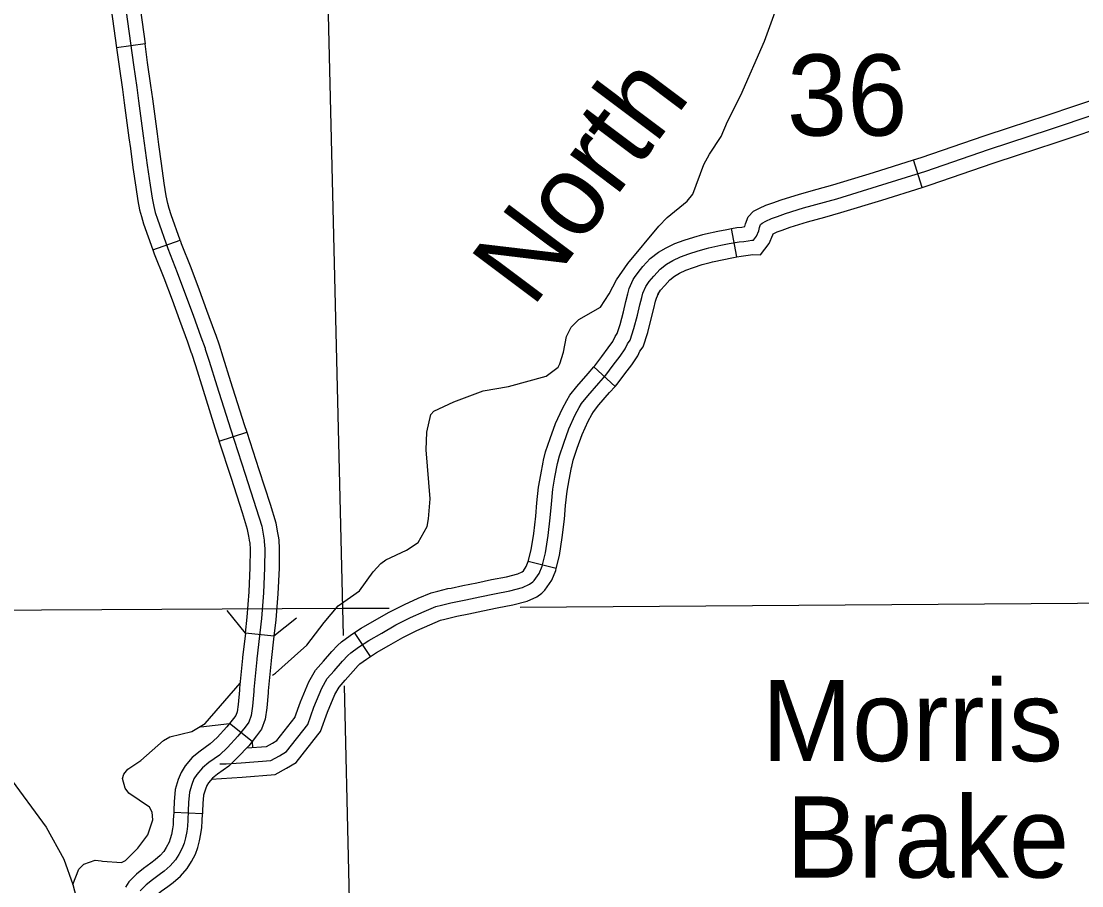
# Model space of a CAD drawing. Extents: x -19 to 366, y -4 to 359.
# Drawn here: x 168.007 to 169.053, y 179.835 to 180.687 of the extents above; entities that cross this region are included whole.
import ezdxf

# ---------------------------------------------------------------- set-up
doc = ezdxf.new("R2010")
doc.units = 0
for name, color, linetype in [('R_Axis', 7, 'Continuous'), ('R_Axis Annot', 7, 'Continuous'), ('R_ROW', 7, 'Continuous'), ('R_Temp Easement', 7, 'Continuous'), ('R_Vert Alg Annot', 7, 'Continuous'), ('Sheet Fence', 7, 'Continuous'), ('T_Indications', 7, 'Continuous')]:
    doc.layers.add(name, color=color, linetype=linetype)

msp = doc.modelspace()

# ---------------------------------------------------------------- linework, layer by layer
at = {"layer": 'R_Axis'}
for points in [[(168.4992, 180.1095), (169.1863, 180.1144)], [(167.0691, 180.1022), (167.2972, 180.1036), (167.314, 180.1028), (168.3239, 180.1083), (168.3699, 180.1086)]]:
    msp.add_lwpolyline(points, dxfattribs=at)
at = {"layer": 'R_Axis Annot'}
for points in [[(168.2996, 181.1153), (168.3239, 180.1083)], [(168.3239, 180.1083), (168.3245, 180.0814)], [(168.3256, 180.032), (168.334, 179.6666)]]:
    msp.add_lwpolyline(points, dxfattribs=at)
at = {"layer": 'R_ROW'}
for p, q in [((168.1291, 180.6646), (168.101, 180.6607)), ((168.1428, 180.5655), (168.1428, 180.5655)), ((168.1368, 180.4616), (168.1636, 180.4711)), ((168.2023, 180.273), (168.2293, 180.2819)), ((168.2314, 180.1795), (168.2314, 180.1795)), ((168.2562, 180.0808), (168.228, 180.0839)), ((168.2346, 179.9769), (168.2124, 179.9947)), ((168.1857, 179.9056), (168.1573, 179.9071))]:
    msp.add_line(p, q, dxfattribs=at)
for points in [[(168.091, 180.8416), (168.0932, 180.8252), (168.0983, 180.7874), (168.1017, 180.7612), (168.1058, 180.7297), (168.1176, 180.6442), (168.1208, 180.6216)], [(168.1157, 180.7636), (168.1158, 180.763), (168.1199, 180.7315), (168.1291, 180.6646)], [(168.0876, 180.7599), (168.0876, 180.7594), (168.0917, 180.7278), (168.101, 180.6607)], [(168.101, 180.6607), (168.1035, 180.6423), (168.1067, 180.6196), (168.1085, 180.6066), (168.1132, 180.5721), (168.1146, 180.5617)], [(168.1428, 180.5655), (168.1414, 180.5759), (168.1367, 180.6105), (168.1348, 180.6236), (168.1316, 180.6462), (168.1291, 180.6646)], [(168.1208, 180.6216), (168.1226, 180.6085), (168.1273, 180.574), (168.1312, 180.545), (168.134, 180.5254), (168.136, 180.5125), (168.1376, 180.5043), (168.1392, 180.4985), (168.1412, 180.4918), (168.1514, 180.4629), (168.1609, 180.4392), (168.169, 180.4174), (168.1765, 180.3974), (168.1842, 180.3759), (168.1883, 180.3646), (168.1885, 180.3639)], [(168.1636, 180.4711), (168.1547, 180.4962), (168.1529, 180.5024), (168.1514, 180.5075), (168.15, 180.515), (168.148, 180.5275), (168.1453, 180.5469), (168.1428, 180.5655)], [(168.1146, 180.5617), (168.1171, 180.543), (168.1199, 180.5233), (168.122, 180.5101), (168.1237, 180.5011), (168.1256, 180.4945), (168.1277, 180.4874), (168.1368, 180.4616)], [(168.1636, 180.4711), (168.1647, 180.4679), (168.1741, 180.4443), (168.1823, 180.4224), (168.1898, 180.4023), (168.1976, 180.3807), (168.1988, 180.3775)], [(168.1368, 180.4616), (168.1381, 180.4579), (168.1476, 180.4341), (168.1557, 180.4124), (168.1632, 180.3925), (168.1709, 180.3711), (168.172, 180.3679)], [(168.1988, 180.3775), (168.2018, 180.3689), (168.2021, 180.3679), (168.2058, 180.3562), (168.2135, 180.3319), (168.2268, 180.2895), (168.2293, 180.2819)], [(168.172, 180.3679), (168.1747, 180.3603), (168.1749, 180.3598), (168.1787, 180.3476), (168.1864, 180.3234), (168.1997, 180.2808), (168.2023, 180.273)], [(168.1885, 180.3639), (168.1923, 180.3519), (168.2, 180.3277), (168.2133, 180.2851), (168.2278, 180.2407), (168.2388, 180.2067), (168.2441, 180.1894), (168.2466, 180.1756), (168.2467, 180.1741), (168.2472, 180.1668), (168.247, 180.1482), (168.2459, 180.1236), (168.2439, 180.0983), (168.2394, 180.0584), (168.2394, 180.0578), (168.2365, 180.0284), (168.2363, 180.0263), (168.235, 180.0118), (168.2336, 180.0026), (168.2313, 179.996)], [(168.2293, 180.2819), (168.2413, 180.2451), (168.2524, 180.211), (168.2579, 180.1927), (168.2594, 180.1845)], [(168.2314, 180.1795), (168.2302, 180.1861), (168.2253, 180.2024), (168.2143, 180.2363), (168.2023, 180.273)], [(168.228, 180.0839), (168.2297, 180.0996), (168.2317, 180.1245), (168.2328, 180.1486), (168.233, 180.1664), (168.2326, 180.1729), (168.2325, 180.1736), (168.2314, 180.1795)], [(168.2594, 180.1845), (168.2606, 180.1777), (168.2609, 180.1754), (168.2614, 180.1672), (168.2612, 180.1478), (168.2601, 180.1227), (168.258, 180.0969), (168.2562, 180.0808)], [(168.228, 180.0839), (168.2253, 180.0598), (168.2253, 180.0592), (168.2223, 180.0297), (168.2221, 180.0276), (168.2209, 180.0135), (168.2198, 180.0061), (168.2186, 180.0027), (168.2164, 179.9997), (168.2124, 179.9947)], [(168.2562, 180.0808), (168.2536, 180.0569), (168.2535, 180.0564), (168.2506, 180.0271), (168.2504, 180.0251), (168.2491, 180.0102), (168.2475, 179.9991), (168.244, 179.9893), (168.239, 179.9825), (168.2346, 179.9769)], [(168.2313, 179.996), (168.2277, 179.9911), (168.2206, 179.9821), (168.2103, 179.9712), (168.2025, 179.9636), (168.192, 179.9562), (168.1856, 179.9509), (168.18, 179.9445), (168.1773, 179.9401), (168.1752, 179.9347), (168.1728, 179.9269), (168.1718, 179.9168), (168.1716, 179.9087), (168.1711, 179.8994), (168.171, 179.8936), (168.1702, 179.8884), (168.169, 179.8822), (168.1675, 179.8769), (168.1657, 179.8719), (168.1624, 179.8657), (168.1592, 179.8602), (168.154, 179.8544), (168.1479, 179.8491), (168.1431, 179.8456), (168.1363, 179.8407), (168.1301, 179.8356), (168.1242, 179.8297)], [(168.2124, 179.9947), (168.2098, 179.9914), (168.2001, 179.9811), (168.1934, 179.9746), (168.1833, 179.9675), (168.1757, 179.9611), (168.1686, 179.953), (168.1646, 179.9466), (168.1618, 179.9394), (168.1587, 179.9297), (168.1577, 179.9176), (168.1574, 179.9093), (168.1573, 179.9071)], [(168.2346, 179.9769), (168.2313, 179.9728), (168.2204, 179.9612), (168.2116, 179.9526), (168.2006, 179.9449), (168.1956, 179.9407), (168.1915, 179.9361), (168.1901, 179.9337), (168.1886, 179.93), (168.1868, 179.9242), (168.186, 179.9159), (168.1858, 179.9082), (168.1857, 179.9056)], [(168.1573, 179.9071), (168.1569, 179.8999), (168.1568, 179.8948), (168.1562, 179.8908), (168.1551, 179.8854), (168.154, 179.8812), (168.1527, 179.8777), (168.15, 179.8726), (168.1477, 179.8687), (168.144, 179.8645), (168.1391, 179.8602), (168.1348, 179.8572), (168.1276, 179.8519), (168.1205, 179.8461), (168.1131, 179.8386), (168.1097, 179.8334)], [(168.1334, 179.8178), (168.1353, 179.8207), (168.1397, 179.8251), (168.1451, 179.8295), (168.1514, 179.8341), (168.1567, 179.8379), (168.164, 179.8443), (168.1707, 179.8518), (168.1749, 179.8587), (168.1787, 179.8661), (168.1811, 179.8726), (168.1828, 179.8791), (168.1842, 179.8859), (168.1851, 179.8923), (168.1853, 179.8988), (168.1857, 179.9056)]]:
    msp.add_lwpolyline(points, dxfattribs=at)
at = {"layer": 'R_Temp Easement'}
for points in [[(168.5417, 180.3609), (168.5448, 180.3761), (168.5494, 180.3855), (168.557, 180.3929), (168.5783, 180.4053), (168.587, 180.4182), (168.594, 180.4322), (168.6054, 180.4483), (168.6357, 180.485), (168.6442, 180.4935), (168.6639, 180.5096), (168.6694, 180.5166), (168.6802, 180.5457), (168.6858, 180.5559), (168.6974, 180.5735), (168.7037, 180.5882), (168.7167, 180.614), (168.7399, 180.6673), (168.7588, 180.7194)], [(168.2547, 180.0423), (168.2576, 180.0444), (168.2764, 180.061), (168.2885, 180.072), (168.3058, 180.0943), (168.3197, 180.1106), (168.3407, 180.1256), (168.3541, 180.1443), (168.3616, 180.1525), (168.3664, 180.156), (168.3869, 180.1655), (168.3986, 180.1732), (168.4074, 180.189), (168.4085, 180.1964), (168.4102, 180.2162), (168.4063, 180.2646), (168.4069, 180.2818), (168.4109, 180.2992), (168.4138, 180.3028), (168.4336, 180.3117), (168.4626, 180.3228), (168.4876, 180.3269), (168.5248, 180.3371), (168.5366, 180.3461), (168.5382, 180.3494), (168.5417, 180.3609)], [(168.0871, 179.8592), (168.1057, 179.8576), (168.1098, 179.8598), (168.1221, 179.8719), (168.1319, 179.8849), (168.1368, 179.8998), (168.1361, 179.9075), (168.1335, 179.9124), (168.1131, 179.9262), (168.1093, 179.931), (168.1068, 179.9404), (168.108, 179.9448), (168.1122, 179.9498), (168.1248, 179.9583), (168.1472, 179.9781), (168.1534, 179.9815), (168.1752, 179.987), (168.1882, 179.9948), (168.2228, 180.0344)], [(167.9943, 179.9433), (168.0316, 179.8925), (168.0488, 179.8609), (168.0577, 179.8362), (168.0649, 179.8097), (168.0667, 179.7999), (168.0764, 179.7676)], [(168.0577, 179.8362), (168.0638, 179.8511), (168.0686, 179.8562), (168.0797, 179.8599), (168.0859, 179.8595), (168.0871, 179.8592)]]:
    msp.add_lwpolyline(points, dxfattribs=at)
at = {"layer": 'R_Vert Alg Annot'}
for points in [[(168.228, 180.0839), (168.2102, 180.1061)], [(168.2784, 180.0985), (168.2562, 180.0808)], [(168.1842, 179.9916), (168.2124, 179.9947)], [(168.2346, 179.9769), (168.2352, 179.9711)]]:
    msp.add_lwpolyline(points, dxfattribs=at)
at = {"layer": 'Sheet Fence'}
for points in [[(176.1271, 2.4436), (175.8876, 11.0613), (175.6472, 19.6792), (175.4061, 28.2972), (175.164, 36.9153), (174.9212, 45.5335), (174.6775, 54.1519), (174.433, 62.7704), (174.1876, 71.389), (173.9414, 80.0077), (173.6944, 88.6266), (173.4466, 97.2456), (173.1979, 105.8647), (172.9484, 114.484), (172.6981, 123.1034), (172.447, 131.7229), (172.195, 140.3425), (171.9422, 148.9623), (171.6886, 157.5822), (171.4342, 166.2022), (171.179, 174.8224), (170.9229, 183.4427), (170.666, 192.0631), (170.4084, 200.6837), (170.1499, 209.3044), (169.8906, 217.9252), (169.6305, 226.5461), (169.3695, 235.1672), (169.1078, 243.7884), (168.8453, 252.4098), (168.5819, 261.0312), (168.3178, 269.6528), (168.0528, 278.2746), (167.7871, 286.8964), (167.5205, 295.5185), (167.2532, 304.1406), (166.985, 312.7629), (166.7161, 321.3853), (166.4463, 330.0078), (166.1758, 338.6305), (165.9044, 347.2533)], [(168.7902, 2.2442), (168.5607, 10.8615), (168.3304, 19.479), (168.0993, 28.0965), (167.8673, 36.7142), (167.6346, 45.3321), (167.4011, 53.95), (167.1668, 62.5681), (166.9316, 71.1863), (166.6957, 79.8047), (166.459, 88.4232), (166.2215, 97.0418), (165.9832, 105.6605), (165.7441, 114.2794), (165.5043, 122.8984), (165.2636, 131.5176), (165.0221, 140.1368), (164.7799, 148.7563), (164.5369, 157.3758), (164.2931, 165.9955), (164.0485, 174.6153), (163.8031, 183.2352), (163.5569, 191.8553), (163.31, 200.4755), (163.0623, 209.0959), (162.8138, 217.7164), (162.5645, 226.337), (162.3145, 234.9577), (162.0637, 243.5786), (161.8121, 252.1997), (161.5597, 260.8208), (161.3066, 269.4421), (161.0527, 278.0636), (160.798, 286.6851), (160.5426, 295.3068), (160.2864, 303.9287), (160.0294, 312.5507), (159.7717, 321.1728), (159.5132, 329.7951), (159.2539, 338.4175), (158.9939, 347.04)], [(0, 172.2839), (7.1335, 172.2883), (14.267, 172.3015), (21.4005, 172.3236), (28.5339, 172.3544), (35.6673, 172.3941), (42.8006, 172.4426), (49.9339, 172.4999), (57.0671, 172.566), (64.2002, 172.6409), (71.3332, 172.7246), (78.4661, 172.8172), (85.5989, 172.9186), (92.7315, 173.0287), (99.8641, 173.1477), (106.9964, 173.2755), (114.1286, 173.4122), (121.2606, 173.5576), (128.3925, 173.7119), (135.5241, 173.8749), (142.6555, 174.0468), (149.7867, 174.2275), (156.9177, 174.417), (164.0485, 174.6153), (171.179, 174.8224), (178.3092, 175.0383), (185.4392, 175.2631), (192.5688, 175.4966), (199.6982, 175.739), (206.8273, 175.9902), (213.9561, 176.2502), (221.0845, 176.5189), (228.2126, 176.7965), (235.3404, 177.083), (242.4677, 177.3782), (249.5948, 177.6822), (256.7214, 177.995), (263.8476, 178.3167), (270.9735, 178.6471), (278.0989, 178.9863), (285.2239, 179.3344), (292.3485, 179.6912), (299.4726, 180.0569), (306.5963, 180.4314), (313.7195, 180.8146), (320.8422, 181.2067), (327.9644, 181.6076), (335.0862, 182.0172), (342.2074, 182.4357)]]:
    msp.add_spline(points, degree=3, dxfattribs=at)
at = {"layer": 'T_Indications'}
for p, q in [((168.8955, 180.5232), (168.8871, 180.5504)), ((168.7127, 180.4547), (168.7076, 180.4826)), ((168.5928, 180.3271), (168.5717, 180.3462)), ((168.5347, 180.1475), (168.5071, 180.1545)), ((168.3515, 180.0608), (168.3358, 180.0844))]:
    msp.add_line(p, q, dxfattribs=at)
for points in [[(169.0222, 180.5806), (169.1091, 180.6099), (169.1797, 180.6333), (169.2145, 180.6444), (169.255, 180.6585), (169.2892, 180.6699), (169.3115, 180.677), (169.3122, 180.6776), (169.3129, 180.6783), (169.3135, 180.6791), (169.314, 180.6799), (169.3145, 180.6808), (169.3149, 180.6817), (169.3151, 180.6826), (169.3153, 180.6835), (169.3153, 180.6845), (169.3153, 180.6855), (169.3149, 180.6902)], [(168.9816, 180.5822), (169.0177, 180.5941), (169.0764, 180.6139)], [(168.9905, 180.5552), (169.0267, 180.5671), (169.0855, 180.5869)], [(168.2029, 179.9551), (168.2092, 179.955), (168.2238, 179.956), (168.2532, 179.9583), (168.2617, 179.9629), (168.2686, 179.967), (168.2895, 179.9939), (168.2957, 180.0109), (168.3034, 180.0295), (168.3087, 180.039), (168.3157, 180.0468), (168.3238, 180.0561), (168.3291, 180.0618), (168.3319, 180.0645), (168.3395, 180.0699), (168.3497, 180.0767), (168.3625, 180.0838), (168.3764, 180.092), (168.3909, 180.0991), (168.4043, 180.1052), (168.4159, 180.11), (168.4213, 180.1114), (168.4308, 180.1138), (168.4455, 180.1168), (168.4592, 180.1196), (168.4737, 180.1227), (168.4887, 180.1255), (168.5013, 180.1288), (168.5083, 180.132), (168.5114, 180.1343), (168.5128, 180.1356), (168.5177, 180.1426), (168.5206, 180.1499), (168.5239, 180.1631), (168.5266, 180.1802), (168.5287, 180.1976), (168.5298, 180.2109), (168.5313, 180.2258), (168.5334, 180.2375), (168.536, 180.2512), (168.5378, 180.2585), (168.542, 180.271), (168.5471, 180.2852), (168.5534, 180.299), (168.5573, 180.3062), (168.5597, 180.3102), (168.5658, 180.3179), (168.5766, 180.3304), (168.5836, 180.3381), (168.5909, 180.3479), (168.5976, 180.3567), (168.6027, 180.3642), (168.605, 180.369), (168.6076, 180.3727), (168.6113, 180.384), (168.6147, 180.3972), (168.6171, 180.4073), (168.6189, 180.4147), (168.6201, 180.4189), (168.6229, 180.4256), (168.6264, 180.4306), (168.6309, 180.4357), (168.637, 180.4427), (168.6433, 180.4474), (168.6496, 180.4511), (168.6572, 180.4548), (168.6655, 180.4578), (168.6745, 180.4607), (168.6829, 180.463), (168.6852, 180.4636), (168.697, 180.4662), (168.7053, 180.4678), (168.7149, 180.4695), (168.7197, 180.47), (168.7239, 180.4707), (168.7275, 180.4712), (168.7293, 180.4712), (168.7323, 180.4752), (168.7345, 180.4804), (168.735, 180.4837), (168.7361, 180.4866), (168.7376, 180.4881), (168.7413, 180.4898), (168.747, 180.4926), (168.7529, 180.4947), (168.7609, 180.4974), (168.7786, 180.503), (168.8114, 180.512), (168.8516, 180.5244), (168.8991, 180.5392), (168.9611, 180.5605), (169.0222, 180.5806)], [(168.8871, 180.5504), (168.8947, 180.5527), (168.9566, 180.574), (168.9816, 180.5822)], [(168.8955, 180.5232), (168.9036, 180.5257), (168.9657, 180.5471), (168.9905, 180.5552)], [(168.7919, 180.5214), (168.8074, 180.5257), (168.8474, 180.538), (168.8871, 180.5504)], [(168.7076, 180.4826), (168.7128, 180.4836), (168.7178, 180.4841), (168.7208, 180.4846), (168.7212, 180.4872), (168.7238, 180.4943), (168.7292, 180.4999), (168.7352, 180.5027), (168.7415, 180.5057), (168.7483, 180.5081), (168.7564, 180.5109), (168.7746, 180.5166), (168.7919, 180.5214)], [(168.7994, 180.494), (168.8154, 180.4984), (168.8558, 180.5108), (168.8955, 180.5232)], [(168.7127, 180.4547), (168.7169, 180.4555), (168.7216, 180.456), (168.7261, 180.4567), (168.7282, 180.457), (168.7362, 180.4567), (168.7448, 180.468), (168.7483, 180.4765), (168.7485, 180.4775), (168.7524, 180.4795), (168.7575, 180.4812), (168.7653, 180.4839), (168.7826, 180.4893), (168.7994, 180.494)], [(168.6117, 180.4344), (168.6153, 180.4394), (168.6202, 180.4451), (168.6273, 180.4532), (168.6354, 180.4593), (168.6429, 180.4637), (168.6517, 180.4679), (168.6609, 180.4712), (168.6704, 180.4743), (168.6792, 180.4767), (168.6818, 180.4774), (168.6941, 180.4801), (168.7028, 180.4818), (168.7076, 180.4826)], [(168.6348, 180.4178), (168.6376, 180.4218), (168.6416, 180.4264), (168.6467, 180.4322), (168.6512, 180.4356), (168.6563, 180.4386), (168.6626, 180.4417), (168.6701, 180.4443), (168.6785, 180.4471), (168.6866, 180.4492), (168.6886, 180.4498), (168.6999, 180.4523), (168.7079, 180.4538), (168.7127, 180.4547)], [(168.5717, 180.3462), (168.5727, 180.3472), (168.5796, 180.3564), (168.586, 180.365), (168.5903, 180.3713), (168.5927, 180.3763), (168.5948, 180.3792), (168.5976, 180.388), (168.6009, 180.4006), (168.6033, 180.4106), (168.6051, 180.4184), (168.6066, 180.4235), (168.6104, 180.4326), (168.6117, 180.4344)], [(168.5928, 180.3271), (168.5946, 180.3291), (168.6023, 180.3394), (168.6091, 180.3484), (168.6151, 180.3572), (168.6172, 180.3617), (168.6204, 180.3661), (168.6249, 180.3801), (168.6284, 180.3938), (168.6309, 180.4039), (168.6326, 180.4111), (168.6335, 180.4142), (168.6354, 180.4187), (168.6348, 180.4178)], [(168.5217, 180.2524), (168.5221, 180.2542), (168.5241, 180.2625), (168.5286, 180.2757), (168.534, 180.2906), (168.5407, 180.3053), (168.545, 180.3133), (168.5481, 180.3183), (168.5549, 180.3269), (168.566, 180.3398), (168.5717, 180.3462)], [(168.5497, 180.2472), (168.5499, 180.2482), (168.5514, 180.2545), (168.5554, 180.2663), (168.5603, 180.2798), (168.5662, 180.2927), (168.5696, 180.2992), (168.5714, 180.302), (168.5768, 180.3088), (168.5873, 180.321), (168.5928, 180.3271)], [(168.5071, 180.1545), (168.51, 180.1659), (168.5125, 180.1821), (168.5145, 180.1991), (168.5156, 180.2122), (168.5172, 180.2277), (168.5194, 180.24), (168.5217, 180.2524)], [(168.5347, 180.1475), (168.5379, 180.1603), (168.5406, 180.1782), (168.5428, 180.1962), (168.5439, 180.2096), (168.5454, 180.2238), (168.5474, 180.2349), (168.5497, 180.2472)], [(168.431, 180.1283), (168.4426, 180.1307), (168.4563, 180.1335), (168.4709, 180.1366), (168.4856, 180.1394), (168.4966, 180.1422), (168.5009, 180.1442), (168.5022, 180.1452), (168.5051, 180.1494), (168.5071, 180.1543), (168.5071, 180.1545)], [(168.4367, 180.1005), (168.4483, 180.1029), (168.4621, 180.1057), (168.4765, 180.1087), (168.4918, 180.1116), (168.5061, 180.1154), (168.5156, 180.1197), (168.5204, 180.1233), (168.5235, 180.1261), (168.5303, 180.1359), (168.5342, 180.1455), (168.5347, 180.1475)], [(168.3358, 180.0844), (168.3423, 180.0888), (168.3554, 180.0962), (168.3697, 180.1045), (168.3849, 180.112), (168.3986, 180.1182), (168.4114, 180.1235), (168.4177, 180.1252), (168.4277, 180.1277), (168.431, 180.1283)], [(168.3515, 180.0608), (168.3572, 180.0646), (168.3695, 180.0715), (168.3832, 180.0795), (168.397, 180.0863), (168.4099, 180.0921), (168.4205, 180.0965), (168.4248, 180.0977), (168.4339, 180.0999), (168.4367, 180.1005)], [(168.2769, 180.0008), (168.2825, 180.0161), (168.2906, 180.0357), (168.2971, 180.0473), (168.305, 180.0563), (168.3133, 180.0656), (168.319, 180.0717), (168.3228, 180.0754), (168.3315, 180.0816), (168.3358, 180.0844)], [(168.2994, 179.9835), (168.3021, 179.9869), (168.3089, 180.0058), (168.3162, 180.0233), (168.3204, 180.0307), (168.3263, 180.0374), (168.3343, 180.0465), (168.3393, 180.0518), (168.341, 180.0535), (168.3476, 180.0582), (168.3515, 180.0608)], [(168.2293, 179.9707), (168.249, 179.9722), (168.2547, 179.9753), (168.2591, 179.9779), (168.277, 180.0009)], [(168.1944, 179.9398), (168.2248, 179.9418), (168.2573, 179.9444), (168.2687, 179.9506), (168.2782, 179.9562), (168.2994, 179.9835)]]:
    msp.add_lwpolyline(points, dxfattribs=at)

# ---------------------------------------------------------------- texts
at = {"layer": 'R_Axis Annot'}
msp.add_text('36', height=0.08, dxfattribs=at).set_placement((168.7621, 180.5743))
at = {"layer": 'R_Temp Easement'}
msp.add_text('North', height=0.08, rotation=53.1128, dxfattribs=at).set_placement((168.511, 180.4034))
for s, p in [('Morris', (168.7373, 179.9577)), ('Brake', (168.7612, 179.8428))]:
    msp.add_text(s, height=0.08, dxfattribs=at).set_placement(p)

doc.saveas('drawing.dxf')
